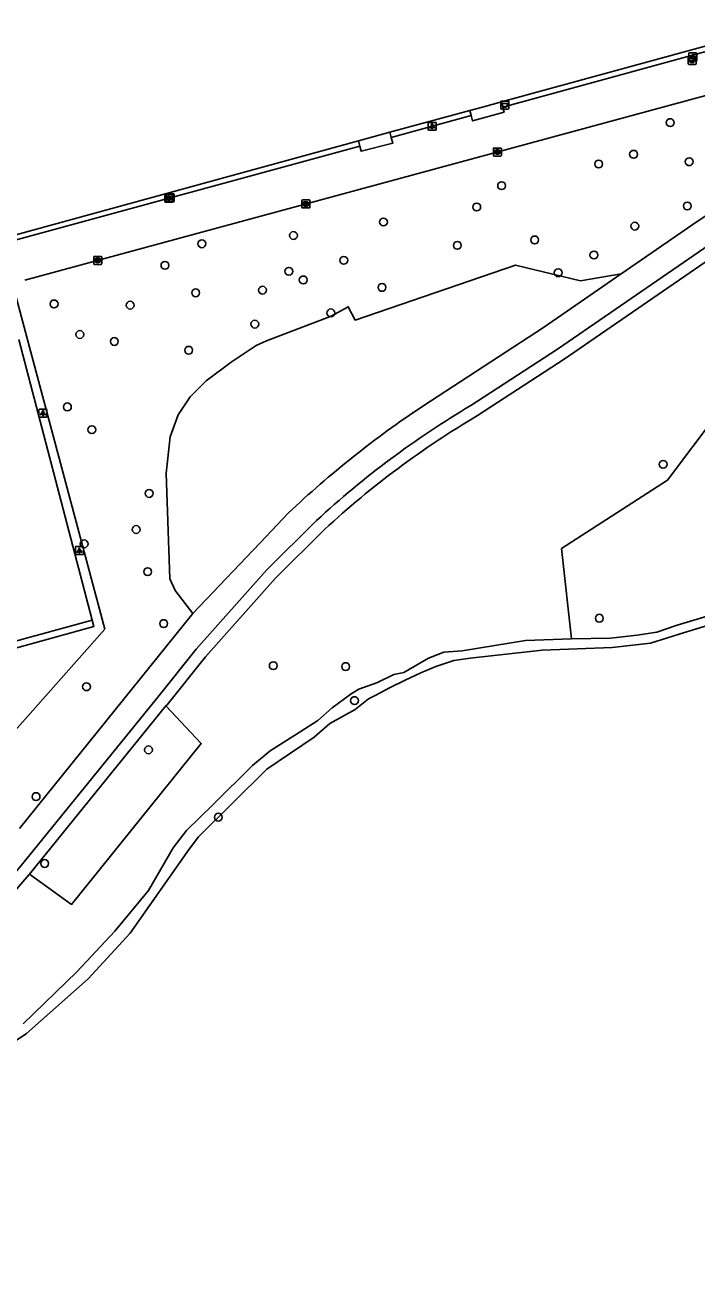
# Model space of a CAD drawing. Extents: x 159053 to 160041, y 380450 to 381422.
# Drawn here: x 159469.9 to 159553.7, y 380515 to 380672 of the extents above; entities that cross this region are included whole.
import ezdxf

# ---------------------------------------------------------------- set-up
doc = ezdxf.new("R2010")
doc.units = 0
for name, color, linetype in [('IMGEO_Afvalbak', 7, 'Continuous'), ('IMGEO_Boom', 7, 'Continuous'), ('IMGEO_Fietspad_gesloten', 7, 'Continuous'), ('IMGEO_Groenvoorziening', 7, 'Continuous'), ('IMGEO_Haag', 7, 'Continuous'), ('IMGEO_Hek', 7, 'Continuous'), ('IMGEO_Kolk', 7, 'Continuous'), ('IMGEO_Lichtpunt', 7, 'Continuous'), ('IMGEO_Loofbos', 7, 'Continuous'), ('IMGEO_Voetpad_halfverhard', 7, 'Continuous'), ('IMGEO_Voetpad_open', 7, 'Continuous'), ('IMGEO_Waterloop', 7, 'Continuous')]:
    doc.layers.add(name, color=color, linetype=linetype)

msp = doc.modelspace()

# ---------------------------------------------------------------- linework, layer by layer
at = {"layer": 'IMGEO_Afvalbak'}
for p, q in [((159552.62, 380667.17), (159552.62, 380667.97)), ((159552.62, 380667.97), (159552.62, 380667.17)), ((159552.72, 380668.07), (159553.51, 380668.07)), ((159553.51, 380668.07), (159552.72, 380668.07)), ((159553.61, 380667.97), (159553.61, 380667.17)), ((159553.61, 380667.17), (159553.61, 380667.97)), ((159553.51, 380667.07), (159552.72, 380667.07)), ((159552.72, 380667.07), (159553.51, 380667.07)), ((159529.25, 380661.6), (159529.25, 380662.4)), ((159529.25, 380662.4), (159529.25, 380661.6)), ((159529.35, 380662.5), (159530.14, 380662.5)), ((159530.14, 380662.5), (159529.35, 380662.5)), ((159530.14, 380661.5), (159529.35, 380661.5)), ((159529.35, 380661.5), (159530.14, 380661.5)), ((159530.24, 380662.4), (159530.24, 380661.6)), ((159530.24, 380661.6), (159530.24, 380662.4)), ((159487.51, 380650.03), (159487.51, 380650.83)), ((159487.51, 380650.83), (159487.51, 380650.03)), ((159487.61, 380650.93), (159488.4, 380650.93)), ((159488.4, 380650.93), (159487.61, 380650.93)), ((159488.5, 380650.83), (159488.5, 380650.03)), ((159488.5, 380650.03), (159488.5, 380650.83)), ((159488.4, 380649.93), (159487.61, 380649.93)), ((159487.61, 380649.93), (159488.4, 380649.93))]:
    msp.add_line(p, q, dxfattribs=at)
for points in [[(159552.76, 380667.79), (159553.47, 380667.79), (159553.32, 380667.32), (159552.91, 380667.32), (159552.76, 380667.79)], [(159529.39, 380662.21), (159530.1, 380662.21), (159529.95, 380661.74), (159529.54, 380661.74), (159529.39, 380662.21)], [(159487.65, 380650.64), (159488.36, 380650.64), (159488.21, 380650.17), (159487.8, 380650.17), (159487.65, 380650.64)]]:
    msp.add_lwpolyline(points, dxfattribs=at)
for centre, start, end in [((159552.72, 380667.97), 90, 180), ((159552.72, 380667.97), 90, 180), ((159553.51, 380667.97), 0, 90), ((159553.51, 380667.97), 360, 90), ((159552.72, 380667.17), 180, 270), ((159552.72, 380667.17), 180, 270), ((159553.51, 380667.17), 270, 0), ((159553.51, 380667.17), 270, 0), ((159529.35, 380662.4), 90, 180), ((159529.35, 380662.4), 90, 180), ((159529.35, 380661.6), 180, 270), ((159529.35, 380661.6), 180, 270), ((159530.14, 380662.4), 0, 90), ((159530.14, 380662.4), 360, 90), ((159530.14, 380661.6), 270, 0), ((159530.14, 380661.6), 270, 0), ((159487.61, 380650.83), 90, 180), ((159487.61, 380650.83), 90, 180), ((159488.4, 380650.83), 0, 90), ((159488.4, 380650.83), 360, 90), ((159487.61, 380650.03), 180, 270), ((159487.61, 380650.03), 180, 270), ((159488.4, 380650.03), 270, 0), ((159488.4, 380650.03), 270, 0)]:
    msp.add_arc(centre, 0.1, start, end, dxfattribs=at)
at = {"layer": 'IMGEO_Boom'}
for centre in [(159550.38, 380659.81), (159541.45, 380654.64), (159545.81, 380655.86), (159552.75, 380654.93), (159529.34, 380651.94), (159526.24, 380649.28), (159552.52, 380649.41), (159514.6, 380647.41), (159545.96, 380646.9), (159503.37, 380645.73), (159533.47, 380645.18), (159491.94, 380644.7), (159523.82, 380644.5), (159487.33, 380642.01), (159509.65, 380642.64), (159540.86, 380643.3), (159502.79, 380641.26), (159536.4, 380641.09), (159499.51, 380638.92), (159504.59, 380640.19), (159514.42, 380639.26), (159491.17, 380638.59), (159473.5, 380637.2), (159482.99, 380637.04), (159508.03, 380636.08), (159498.55, 380634.68), (159476.71, 380633.39), (159481.02, 380632.52), (159490.29, 380631.42), (159475.16, 380624.36), (159478.21, 380621.52), (159549.5, 380617.2), (159485.36, 380613.57), (159483.74, 380609.07), (159477.26, 380607.28), (159485.17, 380603.81), (159487.18, 380597.34), (159541.54, 380598.01), (159500.85, 380592.1), (159509.88, 380591.98), (159477.54, 380589.47), (159510.99, 380587.74), (159485.28, 380581.6), (159471.25, 380575.77), (159493.99, 380573.2), (159472.32, 380567.43)]:
    msp.add_circle(centre, 0.489, dxfattribs=at)
at = {"layer": 'IMGEO_Fietspad_gesloten'}
for points in [[(159544.28, 380640.95), (159553.74, 380647.47), (159573.36, 380660.3)], [(159573.16, 380656.41), (159567.13, 380652.43), (159555.91, 380645.03), (159536.31, 380631.55), (159525.5, 380624.53)], [(159519.52, 380624.47), (159534.55, 380634.25), (159544.28, 380640.95)], [(159490.82, 380598.58), (159500, 380608.24), (159502.71, 380611.1)], [(159506.26, 380610.2), (159500, 380604), (159491.24, 380594.16), (159486.43, 380588.17), (159469.21, 380566.98), (159461.99, 380558.64), (159457.05, 380553.91), (159451.85, 380549.85), (159442.18, 380543.01), (159434.6, 380538.09), (159425.12, 380532.3), (159415.12, 380527.24), (159403.89, 380522.08), (159396.69, 380518.77), (159387.74, 380515.02)], [(159469.19, 380571.79), (159490.82, 380598.58)]]:
    msp.add_lwpolyline(points, dxfattribs=at)
for centre, radius, start, end in [((159590.19, 380518.39), 127.47, 123.6734, 133.337), ((159583.52, 380526.5), 113.91, 120.6205, 132.7085)]:
    msp.add_arc(centre, radius, start, end, dxfattribs=at)
at = {"layer": 'IMGEO_Groenvoorziening'}
for points in [[(159529.31, 380662.38), (159572.09, 380674.07), (159553.36, 380742.77), (159449.99, 380714.56), (159468.71, 380645.81), (159511.47, 380657.52)], [(159515.41, 380658.6), (159525.37, 380661.32)], [(159478.26, 380597.77), (159469.1, 380632.78)], [(159538.07, 380595.46), (159532.33, 380595.23), (159524.4, 380593.96), (159522.12, 380593.77), (159520.24, 380593.04), (159517.15, 380591.23), (159515.89, 380590.98), (159513.87, 380590), (159511.52, 380589.18), (159510.55, 380588.57), (159508.21, 380586.85), (159506.39, 380585.24), (159504.22, 380583.85), (159500.45, 380581.48), (159498.26, 380579.64), (159493.33, 380574.78), (159490.01, 380571.54), (159488.37, 380569.37), (159485.28, 380564.08), (159481.07, 380559.01), (159476.32, 380553.93), (159469.66, 380547.45)]]:
    msp.add_lwpolyline(points, dxfattribs=at)
at = {"layer": 'IMGEO_Haag'}
for points in [[(159460.75, 380592.99), (159478.26, 380597.77)], [(159460.97, 380592.16), (159478.46, 380596.98), (159478.26, 380597.77)]]:
    msp.add_lwpolyline(points, dxfattribs=at)
at = {"layer": 'IMGEO_Hek'}
for points in [[(159449.41, 380715.16), (159553.6, 380743.5), (159572.75, 380673.57), (159529.48, 380661.75)], [(159584.28, 380671.18), (159469.85, 380640.16)], [(159525.55, 380660.68), (159515.58, 380657.96)], [(159511.65, 380656.88), (159468.47, 380645.1)], [(159468.31, 380639.75), (159469.93, 380633.68)], [(159469.93, 380633.68), (159479.66, 380597.28)], [(159478.26, 380597.77), (159469.1, 380632.78)], [(159479.66, 380597.28), (159479.83, 380596.64), (159438.64, 380550.23), (159403.64, 380540.75), (159367.05, 380531.12)], [(159478.26, 380597.77), (159460.75, 380592.99)]]:
    msp.add_lwpolyline(points, dxfattribs=at)
at = {"layer": 'IMGEO_Kolk'}
for p, q in [((159528.38, 380656.64), (159529.24, 380656.64)), ((159528.31, 380655.72), (159528.31, 380656.57)), ((159529.24, 380655.64), (159528.38, 380655.64)), ((159528.82, 380655.86), (159528.79, 380655.86)), ((159528.8, 380656.42), (159528.82, 380656.42)), ((159529.31, 380656.57), (159529.31, 380655.72)), ((159504.43, 380649.25), (159504.43, 380650.1)), ((159504.5, 380650.17), (159505.35, 380650.17)), ((159505.35, 380649.17), (159504.5, 380649.17)), ((159504.91, 380649.95), (159504.94, 380649.95)), ((159504.94, 380649.39), (159504.91, 380649.39)), ((159505.43, 380650.1), (159505.43, 380649.25)), ((159478.44, 380642.2), (159478.44, 380643.06)), ((159478.52, 380643.13), (159479.37, 380643.13)), ((159478.93, 380642.91), (159478.95, 380642.91)), ((159479.44, 380643.06), (159479.44, 380642.2)), ((159479.37, 380642.13), (159478.52, 380642.13)), ((159478.95, 380642.35), (159478.93, 380642.35))]:
    msp.add_line(p, q, dxfattribs=at)
for points in [[(159528.38, 380656.64), (159529.24, 380656.64)], [(159528.31, 380655.72), (159528.31, 380656.57)], [(159529.24, 380655.64), (159528.38, 380655.64)], [(159528.63, 380656.34), (159528.75, 380656.34), (159528.75, 380656.19), (159528.88, 380656.34), (159529.05, 380656.34), (159528.9, 380656.19), (159529.05, 380655.94), (159528.9, 380655.94), (159528.82, 380656.11), (159528.75, 380656.04), (159528.75, 380655.94), (159528.63, 380655.94), (159528.63, 380656.34)], [(159529.31, 380656.57), (159529.31, 380655.72)], [(159504.43, 380649.25), (159504.43, 380650.1)], [(159504.5, 380650.17), (159505.35, 380650.17)], [(159505.35, 380649.17), (159504.5, 380649.17)], [(159504.75, 380649.87), (159504.87, 380649.87), (159504.87, 380649.72), (159505, 380649.87), (159505.16, 380649.87), (159505.02, 380649.72), (159505.17, 380649.47), (159505.02, 380649.47), (159504.93, 380649.64), (159504.87, 380649.57), (159504.87, 380649.47), (159504.75, 380649.47), (159504.75, 380649.87)], [(159505.43, 380650.1), (159505.43, 380649.25)], [(159478.44, 380642.2), (159478.44, 380643.06)], [(159478.52, 380643.13), (159479.37, 380643.13)], [(159478.76, 380642.83), (159478.89, 380642.83), (159478.89, 380642.68), (159479.01, 380642.83), (159479.18, 380642.83), (159479.03, 380642.68), (159479.19, 380642.43), (159479.03, 380642.43), (159478.95, 380642.59), (159478.89, 380642.53), (159478.89, 380642.43), (159478.76, 380642.43), (159478.76, 380642.83)], [(159479.44, 380643.06), (159479.44, 380642.2)], [(159479.37, 380642.13), (159478.52, 380642.13)]]:
    msp.add_lwpolyline(points, dxfattribs=at)
for centre, start, end in [((159528.38, 380656.57), 91.552, 178.448), ((159528.38, 380656.57), 91.552, 178.448), ((159529.23, 380656.57), 1.552, 88.448), ((159529.23, 380656.57), 1.552, 88.448), ((159528.38, 380655.72), 181.552, 268.448), ((159528.38, 380655.72), 181.552, 268.448), ((159529.23, 380655.72), 271.552, 358.448), ((159529.23, 380655.72), 271.552, 358.448), ((159504.5, 380650.1), 91.552, 178.448), ((159504.5, 380650.1), 91.552, 178.448), ((159504.5, 380649.25), 181.552, 268.448), ((159504.5, 380649.25), 181.552, 268.448), ((159505.35, 380650.1), 1.552, 88.448), ((159505.35, 380650.1), 1.552, 88.448), ((159505.35, 380649.25), 271.552, 358.448), ((159505.35, 380649.25), 271.552, 358.448), ((159478.52, 380643.05), 91.552, 178.448), ((159478.52, 380643.05), 91.552, 178.448), ((159479.37, 380643.05), 1.552, 88.448), ((159479.37, 380643.05), 1.552, 88.448), ((159478.52, 380642.21), 181.552, 268.448), ((159478.52, 380642.21), 181.552, 268.448), ((159479.37, 380642.21), 271.552, 358.448), ((159479.37, 380642.21), 271.552, 358.448)]:
    msp.add_arc(centre, 0.0765, start, end, dxfattribs=at)
for centre, major_axis, ratio, start_param, end_param in [((159528.8, 380656.14), (-0.387, 0.002), 0.722429, 4.712389, 7.853982), ((159528.82, 380656.14), (-0.39, 0.002), 0.717154, 1.570796, 4.712389), ((159504.91, 380649.67), (-0.387, 0.002), 0.722429, 4.712389, 7.853982), ((159504.94, 380649.67), (-0.39, 0.002), 0.717154, 1.570796, 4.712389), ((159478.93, 380642.63), (-0.387, 0.002), 0.722429, 4.712389, 7.853982), ((159478.95, 380642.63), (-0.39, 0.002), 0.717154, 1.570796, 4.712389)]:
    msp.add_ellipse(centre, major_axis=major_axis, ratio=ratio, start_param=start_param, end_param=end_param, dxfattribs=at)
at = {"layer": 'IMGEO_Lichtpunt'}
for p, q in [((159552.7, 380668.4), (159552.7, 380667.59)), ((159552.7, 380668.4), (159552.7, 380667.59)), ((159553.6, 380668.49), (159552.79, 380668.49)), ((159553.6, 380668.49), (159552.79, 380668.49)), ((159553.69, 380667.59), (159553.69, 380668.4)), ((159553.69, 380667.59), (159553.69, 380668.4)), ((159552.79, 380667.5), (159553.6, 380667.5)), ((159552.79, 380667.5), (159553.6, 380667.5)), ((159520.17, 380659.75), (159520.17, 380658.94)), ((159520.17, 380659.75), (159520.17, 380658.94)), ((159521.07, 380659.84), (159520.27, 380659.84)), ((159521.07, 380659.84), (159520.27, 380659.84)), ((159521.17, 380658.94), (159521.17, 380659.75)), ((159521.17, 380658.94), (159521.17, 380659.75)), ((159520.27, 380658.85), (159521.07, 380658.85)), ((159520.27, 380658.85), (159521.07, 380658.85)), ((159487.32, 380650.78), (159487.32, 380649.97)), ((159487.32, 380650.78), (159487.32, 380649.97)), ((159488.22, 380650.87), (159487.41, 380650.87)), ((159488.22, 380650.87), (159487.41, 380650.87)), ((159488.31, 380649.97), (159488.31, 380650.78)), ((159488.31, 380649.97), (159488.31, 380650.78)), ((159487.41, 380649.88), (159488.22, 380649.88)), ((159487.41, 380649.88), (159488.22, 380649.88)), ((159471.61, 380623.98), (159471.61, 380623.18)), ((159471.61, 380623.98), (159471.61, 380623.18)), ((159472.51, 380624.08), (159471.71, 380624.08)), ((159472.51, 380624.08), (159471.71, 380624.08)), ((159472.61, 380623.18), (159472.61, 380623.98)), ((159472.61, 380623.18), (159472.61, 380623.98)), ((159471.71, 380623.08), (159472.51, 380623.08)), ((159471.71, 380623.08), (159472.51, 380623.08)), ((159476.16, 380606.85), (159476.16, 380606.04)), ((159476.16, 380606.85), (159476.16, 380606.04)), ((159477.06, 380606.94), (159476.25, 380606.94)), ((159477.06, 380606.94), (159476.25, 380606.94)), ((159477.15, 380606.04), (159477.15, 380606.85)), ((159477.15, 380606.04), (159477.15, 380606.85)), ((159476.25, 380605.95), (159477.06, 380605.95)), ((159476.25, 380605.95), (159477.06, 380605.95))]:
    msp.add_line(p, q, dxfattribs=at)
for points in [[(159553.07, 380668.06), (159553.11, 380668.03), (159552.92, 380667.77), (159552.88, 380667.8), (159553.07, 380668.06)], [(159553.17, 380668.01), (159553.22, 380668.01), (159553.22, 380667.69), (159553.17, 380667.69), (159553.17, 380668.01)], [(159553.28, 380668.03), (159553.32, 380668.06), (159553.51, 380667.8), (159553.47, 380667.77), (159553.28, 380668.03)], [(159520.55, 380659.41), (159520.58, 380659.38), (159520.4, 380659.12), (159520.36, 380659.15), (159520.55, 380659.41)], [(159520.65, 380659.36), (159520.69, 380659.36), (159520.69, 380659.04), (159520.65, 380659.04), (159520.65, 380659.36)], [(159520.76, 380659.38), (159520.8, 380659.41), (159520.98, 380659.15), (159520.94, 380659.12), (159520.76, 380659.38)], [(159487.69, 380650.44), (159487.73, 380650.42), (159487.54, 380650.15), (159487.5, 380650.18), (159487.69, 380650.44)], [(159487.79, 380650.4), (159487.84, 380650.4), (159487.84, 380650.07), (159487.79, 380650.07), (159487.79, 380650.4)], [(159487.9, 380650.42), (159487.94, 380650.44), (159488.13, 380650.18), (159488.09, 380650.15), (159487.9, 380650.42)], [(159471.99, 380623.65), (159472.02, 380623.62), (159471.84, 380623.36), (159471.8, 380623.39), (159471.99, 380623.65)], [(159472.2, 380623.62), (159472.24, 380623.65), (159472.42, 380623.38), (159472.38, 380623.36), (159472.2, 380623.62)], [(159472.09, 380623.6), (159472.14, 380623.6), (159472.14, 380623.28), (159472.09, 380623.28), (159472.09, 380623.6)], [(159476.53, 380606.51), (159476.57, 380606.48), (159476.38, 380606.22), (159476.34, 380606.25), (159476.53, 380606.51)], [(159476.63, 380606.46), (159476.68, 380606.46), (159476.68, 380606.14), (159476.63, 380606.14), (159476.63, 380606.46)], [(159476.74, 380606.48), (159476.78, 380606.51), (159476.97, 380606.25), (159476.93, 380606.22), (159476.74, 380606.48)]]:
    msp.add_lwpolyline(points, dxfattribs=at)
for centre in [(159553.2, 380668.2), (159520.67, 380659.55), (159487.82, 380650.58), (159472.11, 380623.78), (159476.66, 380606.65)]:
    msp.add_circle(centre, 0.0994, dxfattribs=at)
for centre, start, end in [((159552.79, 380668.4), 90, 180), ((159552.79, 380668.4), 90, 180), ((159552.79, 380667.59), 180, 270), ((159552.79, 380667.59), 180, 270), ((159553.6, 380668.4), 0, 90), ((159553.6, 380668.4), 0, 90), ((159553.6, 380667.59), 270, 0), ((159553.6, 380667.59), 270, 360), ((159520.27, 380659.75), 90, 180), ((159520.27, 380659.75), 90, 180), ((159521.07, 380659.75), 0, 90), ((159521.07, 380659.75), 0, 90), ((159520.27, 380658.94), 180, 270), ((159520.27, 380658.94), 180, 270), ((159521.07, 380658.94), 270, 0), ((159521.07, 380658.94), 270, 360), ((159487.41, 380650.78), 90, 180), ((159487.41, 380650.78), 90, 180), ((159488.22, 380650.78), 0, 90), ((159488.22, 380650.78), 0, 90), ((159487.41, 380649.97), 180, 270), ((159487.41, 380649.97), 180, 270), ((159488.22, 380649.97), 270, 0), ((159488.22, 380649.97), 270, 360), ((159471.71, 380623.98), 90, 180), ((159471.71, 380623.98), 90, 180), ((159472.51, 380623.98), 0, 90), ((159472.51, 380623.98), 0, 90), ((159471.71, 380623.18), 180, 270), ((159471.71, 380623.18), 180, 270), ((159472.51, 380623.18), 270, 0), ((159472.51, 380623.18), 270, 360), ((159476.25, 380606.85), 90, 180), ((159476.25, 380606.85), 90, 180), ((159477.06, 380606.85), 0, 90), ((159477.06, 380606.85), 0, 90), ((159476.25, 380606.04), 180, 270), ((159476.25, 380606.04), 180, 270), ((159477.06, 380606.04), 270, 0), ((159477.06, 380606.04), 270, 360)]:
    msp.add_arc(centre, 0.0946, start, end, dxfattribs=at)
at = {"layer": 'IMGEO_Loofbos'}
for points in [[(159544.28, 380640.95), (159539.17, 380640.08), (159531.09, 380642.04), (159511.08, 380635.19), (159510.2, 380636.84), (159508.08, 380635.68), (159500, 380632.58), (159498.73, 380632.03), (159495.58, 380629.95), (159492.49, 380627.59), (159490.49, 380625.62), (159488.97, 380623.36), (159487.99, 380620.63), (159487.49, 380616.1), (159487.93, 380602.93), (159488.6, 380601.45), (159490.82, 380598.58)], [(159468.31, 380639.75), (159469.93, 380633.68), (159479.66, 380597.28), (159479.83, 380596.64), (159438.64, 380550.23), (159403.64, 380540.75), (159367.05, 380531.12)], [(159570.84, 380618.06), (159562.67, 380624.09), (159556.24, 380623.44), (159550.05, 380615.24), (159536.81, 380606.69), (159538.07, 380595.46)], [(159538.07, 380595.46), (159542.93, 380595.52), (159546.26, 380595.9), (159548.73, 380596.26), (159551.24, 380597.16), (159555.39, 380598.39), (159558.36, 380600.45), (159559.87, 380601.71), (159562.73, 380604.67), (159564.93, 380607.97), (159570.84, 380618.06)], [(159470.43, 380566.1), (159475.68, 380562.32), (159491.86, 380582.38), (159487.46, 380587.07)]]:
    msp.add_lwpolyline(points, dxfattribs=at)
at = {"layer": 'IMGEO_Voetpad_halfverhard'}
for points in [[(159526.32, 380623.27), (159537.14, 380630.3), (159556.75, 380643.79), (159567.85, 380651.11)], [(159487.46, 380587.07), (159487.59, 380587.23), (159492.38, 380593.19), (159501.09, 380602.96), (159507.3, 380609.12)], [(159470.43, 380566.1), (159487.46, 380587.07)], [(159404.98, 380520.93), (159406.28, 380521.53), (159415.77, 380525.89), (159425.85, 380530.99), (159435.4, 380536.82), (159443.02, 380541.77), (159452.74, 380548.64), (159458.04, 380552.78), (159463.08, 380557.61), (159470.38, 380566.04), (159470.43, 380566.1)]]:
    msp.add_lwpolyline(points, dxfattribs=at)
msp.add_arc((159583.6, 380526.4), 112.54, 120.5983, 132.691, dxfattribs=at)
at = {"layer": 'IMGEO_Voetpad_open'}
for points in [[(159529.48, 380661.75), (159572.75, 380673.57), (159553.6, 380743.5), (159449.41, 380715.16)], [(159585.89, 380671.61), (159584.28, 380671.18), (159469.85, 380640.16)], [(159525.37, 380661.32), (159526.96, 380661.75), (159529.31, 380662.38)], [(159525.37, 380661.32), (159525.55, 380660.68)], [(159525.55, 380660.68), (159525.73, 380660.02), (159529.66, 380661.11), (159529.48, 380661.75)], [(159529.31, 380662.38), (159529.48, 380661.75)], [(159515.58, 380657.96), (159525.55, 380660.68)], [(159511.47, 380657.52), (159515.41, 380658.6)], [(159515.58, 380657.96), (159515.41, 380658.6)], [(159468.47, 380645.1), (159511.65, 380656.88)], [(159511.65, 380656.88), (159511.47, 380657.52)], [(159511.65, 380656.88), (159511.83, 380656.24), (159515.77, 380657.26), (159515.58, 380657.96)]]:
    msp.add_lwpolyline(points, dxfattribs=at)
at = {"layer": 'IMGEO_Waterloop'}
msp.add_lwpolyline([(159555.14, 380597.16), (159552.16, 380596.22), (159547.92, 380594.92), (159543.13, 380594.34), (159534.39, 380594.02), (159525.4, 380593.05), (159523.37, 380592.75), (159521.14, 380591.98), (159519.28, 380591.19), (159517.29, 380590.3), (159515.34, 380589.33), (159513.63, 380588.42), (159512.75, 380587.94), (159511.05, 380586.62), (159507.89, 380584.9), (159505.96, 380583.18), (159500.05, 380579.19), (159491.54, 380570.77), (159490.36, 380569.2), (159482.99, 380558.75), (159477.75, 380553.06), (159470.05, 380546.22), (159461.69, 380540.6)], dxfattribs=at)

doc.saveas('drawing.dxf')
